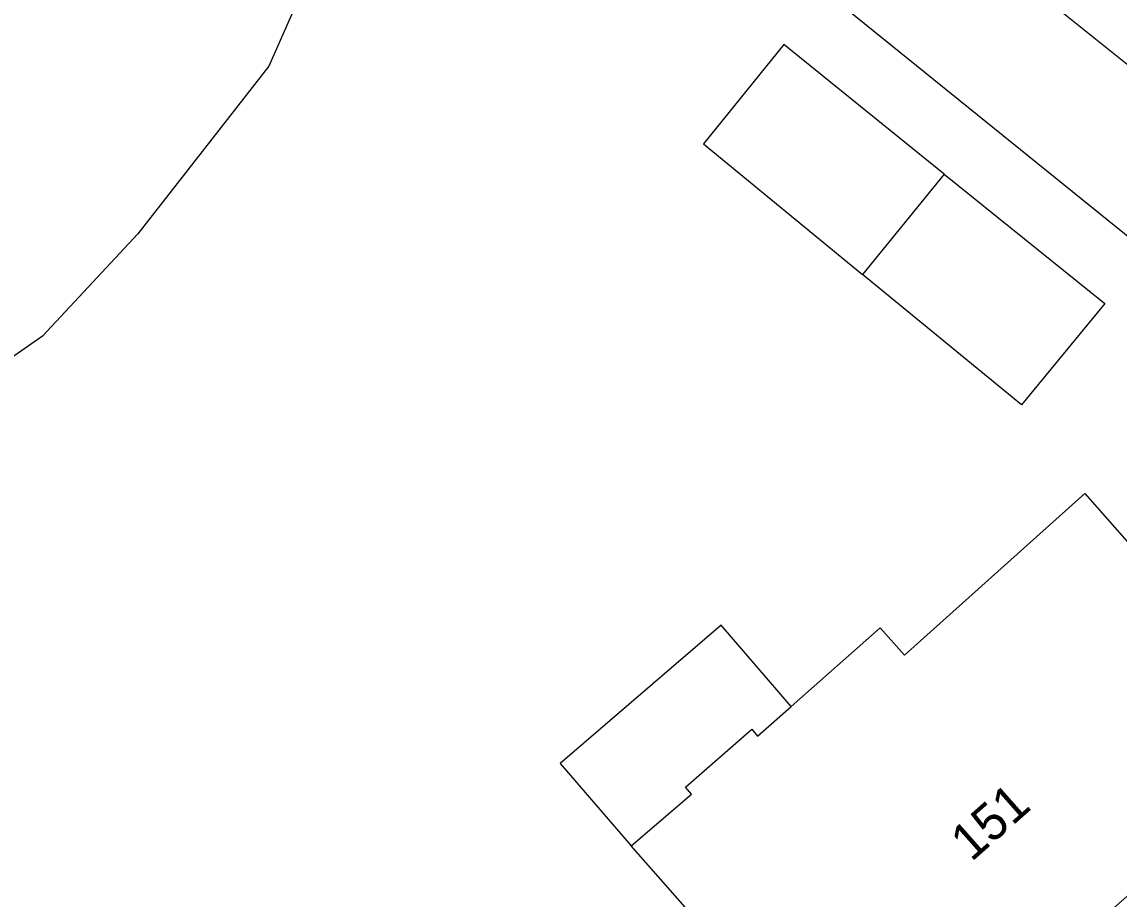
# Model space of a CAD drawing. Extents: x 131000 to 133013, y 393000 to 396501.
# Drawn here: x 131176.59 to 131206.45, y 394975.61 to 394999.48 of the extents above; entities that cross this region are included whole.
import ezdxf

# ---------------------------------------------------------------- set-up
doc = ezdxf.new("R2010")
doc.units = 0
for name, color, linetype in [('gg-afsc-erfafscheiding', 7, 'Continuous'), ('gg-anno-huisnummerreeks BGT', 7, 'Continuous'), ('gg-bbg-bijgebouw', 7, 'Continuous'), ('gg-bbg-gedigitaliseerde bebouwing', 7, 'Continuous'), ('gg-bbg-hoofdgebouw', 7, 'Continuous'), ('gg-bbg-luifel en loopbrug', 7, 'Continuous'), ('gg-knt-verharding', 7, 'Continuous'), ('gg-kntw-beschoeiing', 7, 'Continuous')]:
    doc.layers.add(name, color=color, linetype=linetype)

msp = doc.modelspace()

# ---------------------------------------------------------------- linework, layer by layer
at = {"layer": 'gg-afsc-erfafscheiding'}
msp.add_lwpolyline([(131217.168, 394985.172), (131198.811, 395000), (131191.145, 395006.246)], dxfattribs=at)
at = {"layer": 'gg-bbg-bijgebouw'}
msp.add_line((131201.692, 394995.341), (131199.467, 394992.61), dxfattribs=at)
msp.add_lwpolyline([(131201.692, 394995.341), (131197.325, 394998.867), (131195.143, 394996.164), (131199.467, 394992.61)], dxfattribs=at)
at = {"layer": 'gg-bbg-gedigitaliseerde bebouwing'}
msp.add_line((131200.426, 394968.848), (131193.17, 394977.05), dxfattribs=at)
for points in [[(131197.524, 394980.848), (131199.95, 394982.99), (131200.61, 394982.24), (131205.518, 394986.641)], [(131193.17, 394977.05), (131194.81, 394978.46), (131194.65, 394978.65), (131196.45, 394980.23), (131196.61, 394980.04), (131197.524, 394980.848)]]:
    msp.add_lwpolyline(points, dxfattribs=at)
at = {"layer": 'gg-bbg-hoofdgebouw'}
msp.add_lwpolyline([(131205.518, 394986.641), (131211.453, 394979.91), (131204.405, 394973.675), (131205.071, 394972.955), (131200.426, 394968.848)], dxfattribs=at)
at = {"layer": 'gg-bbg-luifel en loopbrug'}
for points in [[(131201.692, 394995.341), (131206.059, 394991.815), (131203.79, 394989.055), (131199.467, 394992.61)], [(131197.524, 394980.848), (131195.62, 394983.063), (131191.239, 394979.296), (131193.17, 394977.05)]]:
    msp.add_lwpolyline(points, dxfattribs=at)
at = {"layer": 'gg-knt-verharding'}
msp.add_line((131193.339, 395009.017), (131222.895, 394985.319), dxfattribs=at)
msp.add_arc((131167.544, 395014.116), 62.989, 295.60652, 322.51121, dxfattribs=at)
at = {"layer": 'gg-kntw-beschoeiing'}
msp.add_lwpolyline([(131184.069, 395000), (131183.309, 394998.274), (131179.741, 394993.717), (131177.151, 394990.931), (131173.955, 394988.703), (131166.918, 394986.313), (131151.655, 394984.572)], dxfattribs=at)

# ---------------------------------------------------------------- texts
at = {"layer": 'gg-anno-huisnummerreeks BGT'}
msp.add_text('151', height=1, rotation=41.5, dxfattribs=at).set_placement((131202.428, 394976.6))

doc.saveas('drawing.dxf')
